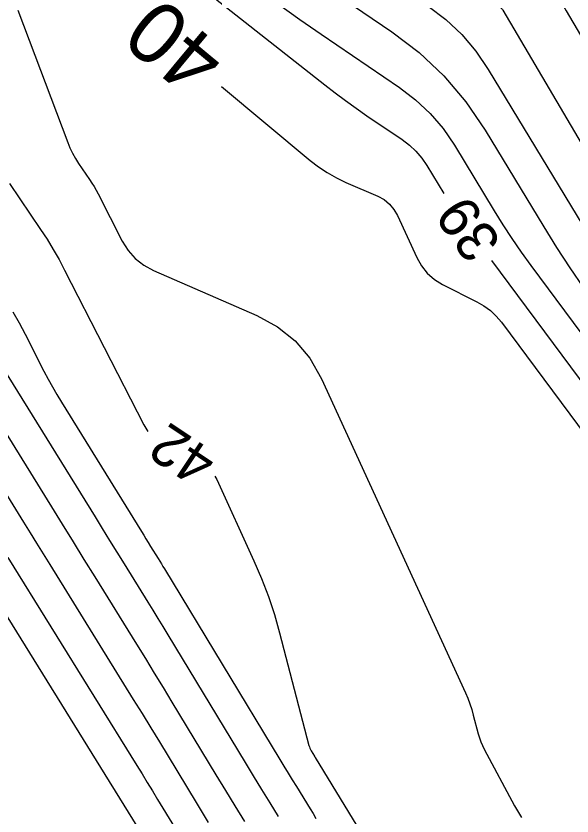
# Model space of a CAD drawing. Extents: x 2384780 to 2405861, y 547869 to 573706.
# Drawn here: x 2390127.73 to 2390154.82, y 552486.44 to 552525.41 of the extents above; entities that cross this region are included whole.
import ezdxf

# ---------------------------------------------------------------- set-up
doc = ezdxf.new("R2010")
doc.units = 0
doc.layers.add('Old_Level_60', color=7, linetype='Continuous')
doc.layers.add('Old_Level_61', color=7, linetype='Continuous')

msp = doc.modelspace()

# ---------------------------------------------------------------- linework, layer by layer
at = {"layer": 'Old_Level_60'}
for points in [[(2390121.18225, 552548.74175), (2390134.41775, 552542.235), (2390136.084, 552541.3645), (2390137.70125, 552540.41525), (2390139.26975, 552539.38725), (2390140.7895, 552538.2805), (2390145.78575, 552534.45075), (2390146.75975, 552533.67275), (2390147.7, 552532.8575), (2390148.60675, 552532.00525), (2390149.47975, 552531.1155), (2390153.2, 552527.16925), (2390153.33775, 552527.023), (2390153.47575, 552526.87675), (2390153.6135, 552526.73075), (2390153.7515, 552526.5845), (2390154.20175, 552526.10675), (2390154.295, 552526.002), (2390154.38225, 552525.8925), (2390154.463, 552525.7785), (2390154.5375, 552525.65975), (2390159.53725, 552517.17275)], [(2390137.969, 552530.1235), (2390146.041, 552524.6395), (2390147.3725, 552523.62875), (2390148.5735, 552522.494), (2390149.644, 552521.23575), (2390150.58425, 552519.8535), (2390153.442, 552515.13575), (2390154.066, 552514.13275), (2390154.713, 552513.145), (2390155.38325, 552512.173)], [(2390132.878, 552529.85575), (2390142.77675, 552522.0585), (2390143.2795, 552521.6695), (2390143.789, 552521.28975), (2390144.30525, 552520.91875), (2390144.82775, 552520.557), (2390146.546, 552519.3895), (2390146.897, 552519.123), (2390147.21375, 552518.824), (2390147.496, 552518.49225), (2390147.74375, 552518.12775), (2390148.572, 552516.7605)], [(2390140.51975, 552525.99125), (2390141.55, 552525.25075), (2390142.59375, 552524.52825), (2390146.419, 552521.92925), (2390147.2005, 552521.336), (2390147.90525, 552520.67025), (2390148.5335, 552519.9315), (2390149.08525, 552519.12025), (2390151.02375, 552515.92075), (2390151.44675, 552515.24025), (2390151.88575, 552514.5705), (2390152.34025, 552513.91125), (2390152.8105, 552513.2625), (2390160.22275, 552503.2875)], [(2390147.81425, 552525.88825), (2390148.67025, 552525.23825), (2390149.44275, 552524.50875), (2390150.131, 552523.6995), (2390150.7355, 552522.81075), (2390156.768, 552512.8525)], [(2390127.8125, 552525.70175), (2390130.248, 552519.2515), (2390130.35825, 552518.98375), (2390130.4835, 552518.72425), (2390130.62425, 552518.4725), (2390130.78, 552518.22875), (2390131.314, 552517.44575), (2390131.42575, 552517.27625), (2390131.532, 552517.1035), (2390131.63275, 552516.9275), (2390131.72775, 552516.74825), (2390132.905, 552514.44375), (2390133.18925, 552513.984), (2390133.5375, 552513.5925), (2390133.95, 552513.269), (2390134.4265, 552513.01375), (2390139.465, 552510.82325), (2390140.471, 552510.27875), (2390141.32975, 552509.584), (2390142.0415, 552508.739), (2390142.60575, 552507.744), (2390149.623, 552492.44075), (2390149.7375, 552492.17575), (2390149.84025, 552491.9065), (2390149.931, 552491.63275), (2390150.01, 552491.355), (2390150.248, 552490.4405), (2390150.30475, 552490.24675), (2390150.37225, 552490.05725), (2390150.451, 552489.872), (2390150.54075, 552489.69125), (2390152.01275, 552486.931), (2390152.355, 552486.362)], [(2390127.40475, 552517.2465), (2390128.9235, 552515.019), (2390129.24125, 552514.537), (2390129.54325, 552514.04575), (2390129.8295, 552513.54525), (2390130.1, 552513.03525), (2390133.95, 552505.498), (2390134.15125, 552505.1725)], [(2390150.8875, 552513.50125), (2390161.592, 552499.09525), (2390162.01875, 552498.5075), (2390162.4325, 552497.91075), (2390162.83275, 552497.30525), (2390163.22, 552496.691), (2390164.7575, 552494.1915), (2390164.87875, 552493.99825), (2390165.0035, 552493.80725), (2390165.1315, 552493.6185), (2390165.263, 552493.432), (2390165.69825, 552492.827), (2390165.79325, 552492.6985), (2390165.89125, 552492.57275), (2390165.9925, 552492.44925), (2390166.097, 552492.3285), (2390166.72425, 552491.622), (2390166.85575, 552491.46825), (2390166.9815, 552491.31025), (2390167.1015, 552491.14775), (2390167.21575, 552490.981), (2390178.66575, 552473.60975)], [(2390127.57225, 552510.99875), (2390127.8795, 552510.46175), (2390128.16975, 552509.915), (2390129.09025, 552508.1125), (2390129.2915, 552507.7285), (2390129.50025, 552507.34875), (2390129.717, 552506.97325), (2390129.94125, 552506.60225), (2390133.838, 552500.30375), (2390133.95025, 552500.12225), (2390134.0625, 552499.941), (2390134.17475, 552499.75975), (2390134.287, 552499.57825), (2390134.654, 552498.986), (2390134.7325, 552498.859), (2390134.8105, 552498.73175), (2390134.88825, 552498.60425), (2390134.96575, 552498.47675), (2390140.57825, 552489.202), (2390140.78025, 552488.869), (2390140.983, 552488.53625), (2390141.1865, 552488.20425), (2390141.3905, 552487.8725), (2390142.0585, 552486.7895), (2390142.2015, 552486.5575), (2390142.34425, 552486.32525)], [(2390127.09, 552508.26775), (2390131.58, 552501.01), (2390131.933, 552500.43975), (2390132.286, 552499.8695), (2390132.639, 552499.29925), (2390132.992, 552498.729), (2390134.14575, 552496.86675), (2390134.3925, 552496.4675), (2390134.63825, 552496.0675), (2390134.88275, 552495.66675), (2390135.12625, 552495.2655), (2390138.88625, 552489.052), (2390139.28625, 552488.3925), (2390139.68775, 552487.73375), (2390140.09075, 552487.076), (2390140.495, 552486.419)], [(2390126.60375, 552503.16725), (2390128.09375, 552500.7585), (2390128.41325, 552500.24225), (2390128.73275, 552499.72625), (2390129.05225, 552499.21), (2390129.37175, 552498.694), (2390133.44575, 552492.11775), (2390133.87125, 552491.42925), (2390134.29475, 552490.7395), (2390134.7165, 552490.04875), (2390135.1365, 552489.35675), (2390136.50525, 552487.09475), (2390136.79925, 552486.61025), (2390137.094, 552486.1265)], [(2390137.41275, 552502.99275), (2390137.5065, 552502.8275), (2390139.3225, 552498.86725), (2390139.69225, 552498.012), (2390140.02375, 552497.14275), (2390140.31675, 552496.25975), (2390140.57125, 552495.36325), (2390142.00075, 552489.87425), (2390142.02075, 552489.8075), (2390142.0455, 552489.7425), (2390142.07475, 552489.67975), (2390142.10875, 552489.61875), (2390142.27025, 552489.352), (2390142.274, 552489.3455), (2390142.278, 552489.339), (2390142.282, 552489.3325), (2390142.286, 552489.326), (2390142.29925, 552489.30475), (2390142.302, 552489.30025), (2390142.30475, 552489.2955), (2390142.3075, 552489.291), (2390142.31025, 552489.2865), (2390151.58625, 552474.0655)], [(2390133.8405, 552485.60175), (2390125.35325, 552499.302)], [(2390127.3365, 552499.04025), (2390133.61825, 552488.9), (2390133.87225, 552488.48875), (2390134.12525, 552488.077), (2390134.377, 552487.6645), (2390134.62775, 552487.25125), (2390135.44525, 552485.9005)]]:
    msp.add_lwpolyline(points, dxfattribs=at)
at = {"layer": 'Old_Level_61'}
for points in [[(2390145.5385, 552530.8785), (2390148.6975, 552528.457), (2390149.0035, 552528.21275), (2390149.29875, 552527.95675), (2390149.5835, 552527.68875), (2390149.85775, 552527.4095), (2390151.0265, 552526.16975), (2390151.06975, 552526.12375), (2390151.113, 552526.078), (2390151.1565, 552526.032), (2390151.19975, 552525.986), (2390151.34125, 552525.836), (2390151.3705, 552525.803), (2390151.39775, 552525.76875), (2390151.42325, 552525.733), (2390151.44675, 552525.6955), (2390159.61525, 552511.82925)], [(2390137.7355, 552521.97325), (2390142.0585, 552518.3815), (2390142.46575, 552518.0665), (2390142.892, 552517.78275), (2390143.3375, 552517.53), (2390143.802, 552517.30825), (2390145.351, 552516.63475), (2390145.66025, 552516.4675), (2390145.92425, 552516.25375), (2390146.143, 552515.994), (2390146.3165, 552515.68825), (2390147.253, 552513.646), (2390147.4825, 552513.236), (2390147.769, 552512.88125), (2390148.113, 552512.58175), (2390148.51425, 552512.3375), (2390150.18375, 552511.49625), (2390150.52675, 552511.29825), (2390150.84, 552511.065), (2390151.1235, 552510.7965), (2390151.37725, 552510.4925), (2390162.96125, 552494.903)], [(2390126.98325, 552505.497), (2390129.45125, 552501.5075), (2390129.98025, 552500.6525), (2390130.5095, 552499.79775), (2390131.0385, 552498.94325), (2390131.568, 552498.0885), (2390133.599, 552494.81025), (2390134.03325, 552494.10725), (2390134.4655, 552493.403), (2390134.89625, 552492.6975), (2390135.325, 552491.99125), (2390137.4695, 552488.44725), (2390137.92975, 552487.6885), (2390138.39175, 552486.9305), (2390138.85525, 552486.17375)]]:
    msp.add_lwpolyline(points, dxfattribs=at)

# ---------------------------------------------------------------- texts
at = {"layer": 'Old_Level_60'}
for s, rotation, p in [('39', 125.389614, (2390151.431, 552514.389)), ('42', 146.243797, (2390137.62975, 552504.019))]:
    msp.add_text(s, height=2, rotation=rotation, dxfattribs=at).set_placement(p)
at = {"layer": 'Old_Level_61'}
msp.add_text('40', height=3, rotation=140.277586, dxfattribs=at).set_placement((2390138.13075, 552523.595))

doc.saveas('drawing.dxf')
